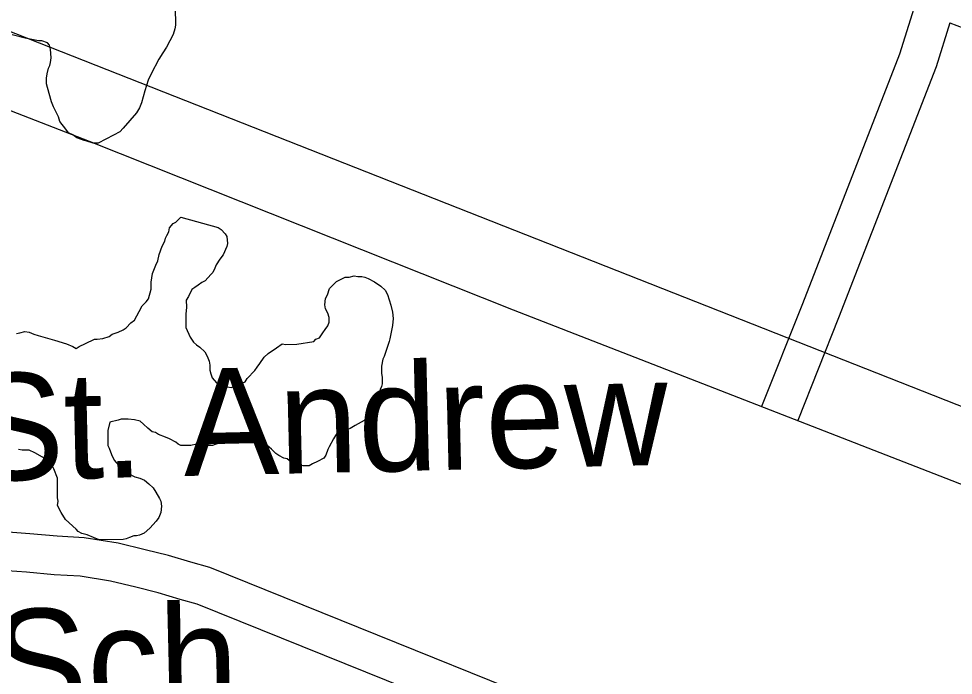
# Model space of a CAD drawing. Extents: x 3677843 to 3715951, y 511991 to 537744.
# Drawn here: x 3703952 to 3704677, y 519150 to 519659 of the extents above; entities that cross this region are included whole.
import ezdxf

# ---------------------------------------------------------------- set-up
doc = ezdxf.new("R2010")
doc.units = 0
for name, color, linetype in [('V-BLDG-IDEN', 7, 'Continuous'), ('V-ROAD-CNTR', 7, 'Continuous'), ('V-SITE-VEGE', 7, 'Continuous')]:
    doc.layers.add(name, color=color, linetype=linetype)

msp = doc.modelspace()

# ---------------------------------------------------------------- linework, layer by layer
at = {"layer": 'V-ROAD-CNTR'}
for points in [[(3705523.39, 519155.25), (3705260.38, 519164.56), (3705230.14, 519169.07), (3705209.07, 519171.76), (3705185.75, 519173.22), (3705164.96, 519178.39), (3705137.46, 519184.61), (3705109.49, 519192.57), (3705069.67, 519206.61), (3704688.13, 519356.23), (3704081.1, 519595.39), (3703256.72, 519920.53), (3702731.05, 520128.88)], [(3702828.64, 520029.89), (3702964.11, 519973.74), (3703176.74, 519887.8), (3703566.24, 519741.33), (3703811.21, 519636.71), (3703841.38, 519625.25), (3703881.97, 519613.19), (3703926.71, 519594.89), (3704006.09, 519564.09), (3704335.19, 519433.35), (3704794.38, 519254.68), (3705005.05, 519171.74), (3705055.02, 519154.13), (3705083.96, 519144.67), (3705116.11, 519132.44), (3705142.35, 519124.99), (3705173.08, 519120.48), (3705196.87, 519116.53), (3705239.28, 519112.89), (3705294.58, 519107.15), (3705341.95, 519104.21), (3705412.94, 519103.77), (3705521.31, 519097.46)], [(3703933.01, 519927.93), (3703979.84, 519925.42), (3704001.19, 519922.03), (3704022.76, 519915), (3704118.75, 519882.72), (3704344.09, 519791.35), (3704642.07, 519672.38), (3704645.47, 519670.1), (3704645.96, 519667.08), (3704634.88, 519631.61), (3704559.49, 519438.02), (3704527.91, 519358.38)], [(3704673.9, 519655.91), (3704663.21, 519621.69), (3704587.42, 519427.05), (3704555.86, 519347.47)], [(3704673.9, 519655.91), (3704912.91, 519564.91), (3705178.72, 519457.89), (3705210.9, 519441.67), (3705234.17, 519436.33), (3705263.02, 519434.5), (3705360.2, 519426.35), (3705533.02, 519420.33)], [(3704476.7, 519081.31), (3704099.68, 519233.45), (3704085.13, 519237.5), (3704067.61, 519242.69), (3704049.66, 519247.17), (3704028.72, 519252.24), (3704002.36, 519256.41), (3703981.27, 519257.63), (3703960.06, 519259.56), (3703936.3, 519261.31), (3703907.96, 519262.19)], [(3704466.59, 519053.04), (3704090.02, 519205), (3704076.85, 519208.67), (3704059.71, 519213.74), (3704042.5, 519218.04), (3704022.84, 519222.79), (3703999.14, 519226.55), (3703979.04, 519227.71), (3703957.6, 519229.66), (3703934.74, 519231.34), (3703906.99, 519232.2)]]:
    msp.add_lwpolyline(points, dxfattribs=at)
at = {"layer": 'V-SITE-VEGE'}
for points in [[(3704072.96, 519667.72), (3704073.05, 519654.09), (3704072.52, 519651.36), (3704071.46, 519646.98), (3704066.07, 519637.13), (3704063.38, 519632.75), (3704060.14, 519627.82), (3704054.21, 519616.33), (3704052.06, 519611.4), (3704049.39, 519603.21), (3704046.72, 519593.92), (3704045.11, 519590.09), (3704042.95, 519586.25), (3704032.67, 519574.19), (3704029.96, 519571.44), (3704025.07, 519568.68), (3704013.11, 519562.6), (3704009.29, 519562.58), (3704004.37, 519564.18), (3704002.19, 519564.72), (3703996.72, 519566.86), (3703993.43, 519569.02), (3703990.15, 519570.63), (3703987.95, 519573.35), (3703983.55, 519579.32), (3703982.43, 519583.13), (3703978.56, 519590.74), (3703976.9, 519594.55), (3703975.22, 519601.08), (3703972.99, 519608.7), (3703972.96, 519613.07), (3703973.49, 519616.34), (3703974.55, 519620.71), (3703975.62, 519622.9), (3703976.16, 519625.09), (3703976.68, 519628.91), (3703976.09, 519635.45), (3703975.52, 519638.72), (3703973.87, 519640.34), (3703969.5, 519641.95), (3703966.77, 519641.93), (3703956.4, 519644.05), (3703946.56, 519646.71)], [(3703949.72, 519414.92), (3703952.45, 519415.48), (3703956.26, 519416.6), (3703959.53, 519416.07), (3703963.36, 519414.46), (3703966.64, 519413.39), (3703979.21, 519409.66), (3703988.5, 519406.99), (3703993.42, 519404.84), (3703996.16, 519403.22), (3703998.33, 519404.88), (3704003.23, 519407.09), (3704010.29, 519410.41), (3704012.48, 519410.42), (3704016.84, 519411), (3704021.73, 519412.67), (3704023.91, 519414.32), (3704028.8, 519415.98), (3704032.61, 519417.65), (3704034.78, 519419.3), (3704038.57, 519423.14), (3704041.29, 519425.34), (3704045.06, 519431.91), (3704047.21, 519436.29), (3704050.46, 519439.58), (3704052.09, 519441.77), (3704054.22, 519449.42), (3704054.18, 519454.88), (3704055.23, 519461.43), (3704057.92, 519467.99), (3704059.53, 519471.28), (3704060.59, 519476.19), (3704062.73, 519482.75), (3704064.88, 519486.58), (3704065.41, 519488.77), (3704066.49, 519490.96), (3704068.11, 519493.69), (3704068.63, 519496.97), (3704071.34, 519500.26), (3704073.51, 519501.37), (3704077.31, 519505.21)], [(3704077.31, 519505.21), (3704106.26, 519497.22), (3704108.46, 519495.6), (3704111.75, 519492.35), (3704112.86, 519490.17), (3704113.44, 519484.72), (3704112.91, 519482.54), (3704110.22, 519475.97), (3704107.52, 519472.68), (3704104.82, 519468.3), (3704103.75, 519465.57), (3704102.13, 519462.28), (3704100.5, 519460.64), (3704096.18, 519455.7), (3704093.46, 519454.59), (3704090.74, 519452.39), (3704088.03, 519450.74), (3704085.86, 519449.09), (3704083.17, 519443.61), (3704081.55, 519440.88), (3704081.58, 519435.42), (3704081.07, 519429.97), (3704081.14, 519419.6), (3704084.46, 519411.99), (3704087.22, 519408.19), (3704089.41, 519406.02), (3704092.15, 519404.4), (3704095.99, 519400.61), (3704097.65, 519397.35), (3704099.31, 519393.54), (3704099.88, 519390.27), (3704099.91, 519386.45), (3704100.47, 519383.73), (3704101.58, 519380.46), (3704104.88, 519376.67), (3704107.07, 519375.59), (3704113.62, 519373.45), (3704116.36, 519372.93), (3704119.62, 519374.04), (3704122.88, 519375.7), (3704127.24, 519377.36), (3704128.85, 519380.1), (3704134.81, 519386.14), (3704136.43, 519388.88), (3704138.6, 519391.62), (3704141.84, 519396.55), (3704145.09, 519399.3), (3704151.61, 519403.7), (3704155.95, 519407), (3704158.68, 519406.48), (3704167.41, 519406.53), (3704180.48, 519408.8), (3704182.11, 519410.45), (3704184.83, 519411.56), (3704187.53, 519415.39), (3704189.15, 519418.13), (3704191.31, 519420.87), (3704192.38, 519423.61), (3704192.36, 519427.42), (3704191.25, 519430.69), (3704189.59, 519433.95), (3704189.02, 519437.22), (3704189.53, 519442.13), (3704191.15, 519444.87), (3704192.75, 519449.79), (3704198.17, 519455.28), (3704204.7, 519458.6), (3704207.97, 519458.62), (3704211.78, 519459.73), (3704214.51, 519459.2)], [(3704214.51, 519459.2), (3704217.78, 519459.23), (3704219.97, 519458.7), (3704222.7, 519457.62), (3704227.63, 519454.93), (3704232.56, 519451.69), (3704235.85, 519448.44), (3704237.51, 519445.17), (3704240.29, 519437.01), (3704241.42, 519431.56), (3704242, 519426.66), (3704241.49, 519421.2), (3704239.38, 519410.82), (3704238.84, 519408.64), (3704235.1, 519397.16), (3704234.02, 519394.97), (3704232.97, 519389.51), (3704233.01, 519384.06), (3704233.57, 519380.79), (3704233.6, 519375.88), (3704233.07, 519373.69), (3704232, 519371.51), (3704231.48, 519368.23), (3704229.32, 519363.31), (3704228.25, 519360.57), (3704226.64, 519357.29), (3704223.94, 519352.36), (3704221.77, 519350.17), (3704219.61, 519347.42), (3704212.55, 519343.56), (3704208.74, 519341.35), (3704202.21, 519338.58), (3704198.95, 519338.02), (3704197.32, 519335.82), (3704195.71, 519333.09), (3704192.47, 519327.07), (3704191.4, 519324.88), (3704189.79, 519320.5), (3704188.17, 519318.31), (3704183.28, 519315.55), (3704179.47, 519313.89), (3704176.75, 519312.23), (3704171.84, 519312.2), (3704169.66, 519312.73), (3704166.38, 519313.8), (3704162.55, 519315.41), (3704159.81, 519317.58), (3704157.08, 519318.11), (3704153.25, 519320.26), (3704151.05, 519321.88), (3704147.76, 519325.13), (3704143.92, 519328.38), (3704141.18, 519330), (3704136.25, 519333.79), (3704130.79, 519333.75), (3704127.52, 519334.27), (3704121.52, 519333.69), (3704118.8, 519332.58), (3704114.99, 519332.01), (3704112.81, 519330.9), (3704106.82, 519329.78), (3704101.92, 519328.11), (3704096.47, 519328.07), (3704093.74, 519328.6), (3704089.37, 519329.11), (3704085.02, 519327.99), (3704077.38, 519327.94), (3704075.19, 519329.02), (3704073.54, 519330.65), (3704068.62, 519333.34), (3704065.34, 519334.41), (3704059.87, 519336.55), (3704057.68, 519338.18), (3704054.95, 519338.71), (3704051.66, 519341.41), (3704048.36, 519344.66), (3704045.62, 519346.82), (3704041.25, 519347.89), (3704036.34, 519348.4), (3704030.88, 519348.36), (3704028.71, 519347.8), (3704022.17, 519346.13), (3704020.58, 519339.57), (3704020.65, 519328.12), (3704021.76, 519325.94), (3704023.43, 519321.04), (3704025.64, 519316.69), (3704028.94, 519312.9), (3704036.61, 519306.4), (3704041.54, 519303.71), (3704045.37, 519302.64), (3704049.19, 519301.03), (3704052.48, 519298.33), (3704055.78, 519295.08), (3704057.98, 519291.82), (3704060.74, 519286.93), (3704061.85, 519284.75), (3704062.41, 519280.94), (3704061.9, 519276.03), (3704060.29, 519272.2), (3704058.13, 519269.46)], [(3704058.13, 519269.46), (3704053.26, 519263.97), (3704048.92, 519260.12), (3704045.11, 519258.46), (3704042.93, 519257.9), (3704040.75, 519257.89), (3704037.48, 519256.77), (3704034.77, 519255.66), (3704032.59, 519255.11), (3704014.04, 519254.98), (3704009.67, 519256.59), (3704004.75, 519258.74), (3704000.38, 519259.8), (3703997.64, 519261.42), (3703995.99, 519263.05), (3703987.76, 519270.63), (3703984.45, 519276.06), (3703981.69, 519281.5), (3703982.21, 519284.77), (3703981.65, 519287.5), (3703981.55, 519302.77), (3703978.78, 519309.84), (3703977.12, 519313.1), (3703973.82, 519316.35), (3703969.99, 519319.05), (3703963.97, 519322.29), (3703959.59, 519324.44), (3703954.13, 519324.41), (3703951.4, 519324.93)]]:
    msp.add_lwpolyline(points, dxfattribs=at)

# ---------------------------------------------------------------- texts
at = {"layer": 'V-BLDG-IDEN'}
for s, p in [('St. Andrew', (3703913.39, 519300.41)), ('Sch.', (3703931.56, 519117.47))]:
    msp.add_text(s, height=83, rotation=1.34431, dxfattribs=at).set_placement(p)

doc.saveas('drawing.dxf')
